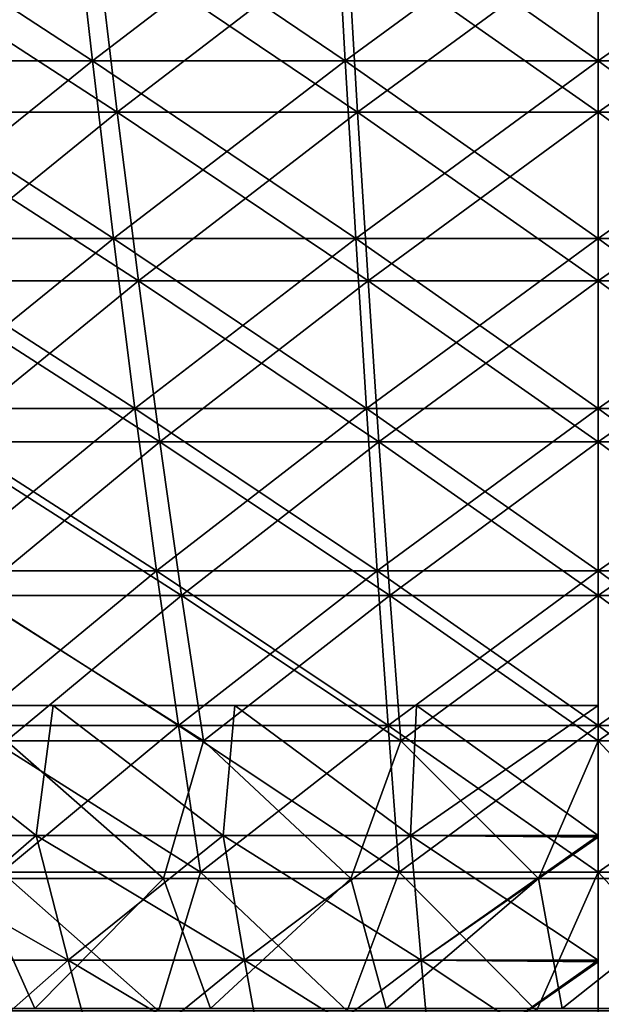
# Model space of a CAD drawing. Header units: millimetres. Extents: x -250 to 250, y -45 to 4150.
# Tile 410 of 656: x -8 to 0, y 3916 to 3930. Entities that reach past the tile are written whole.
import ezdxf

# ---------------------------------------------------------------- set-up
doc = ezdxf.new("R2010")
doc.units = ezdxf.units.MM
doc.header["$LTSCALE"] = 81.481481
for name, color, linetype in [('19', 7, 'CONTINUOUS'), ('20', 7, 'CONTINUOUS'), ('21', 7, 'CONTINUOUS'), ('22', 7, 'CONTINUOUS'), ('27', 7, 'CONTINUOUS')]:
    doc.layers.add(name, color=color, linetype=linetype)

msp = doc.modelspace()

# ---------------------------------------------------------------- linework, layer by layer
at = {"layer": '19', "color": 7, "linetype": 'CONTINUOUS'}
for points in [[(-7.52, 3931.872, -121.916), (-10.823, 3929.227, -116.799), (-11.27, 3931.872, -121.626), (-7.52, 3931.872, -121.916)], [(-7.221, 3929.227, -117.077), (-10.823, 3929.227, -116.799), (-7.52, 3931.872, -121.916), (-7.221, 3929.227, -117.077)], [(-3.762, 3931.872, -122.089), (-7.221, 3929.227, -117.077), (-7.52, 3931.872, -121.916), (-3.762, 3931.872, -122.089)], [(-3.612, 3929.227, -117.244), (-7.221, 3929.227, -117.077), (-3.762, 3931.872, -122.089), (-3.612, 3929.227, -117.244)], [(0, 3931.872, -122.147), (-3.612, 3929.227, -117.244), (-3.762, 3931.872, -122.089), (0, 3931.872, -122.147)], [(0, 3929.227, -117.299), (-3.612, 3929.227, -117.244), (0, 3931.872, -122.147), (0, 3929.227, -117.299)], [(3.612, 3929.227, -117.244), (0, 3929.227, -117.299), (3.762, 3931.872, -122.089), (3.612, 3929.227, -117.244)], [(3.762, 3931.872, -122.089), (0, 3929.227, -117.299), (0, 3931.872, -122.147), (3.762, 3931.872, -122.089)], [(-7.221, 3929.227, -117.077), (-10.37, 3926.69, -111.915), (-10.823, 3929.227, -116.799), (-7.221, 3929.227, -117.077)], [(-6.919, 3926.69, -112.181), (-10.37, 3926.69, -111.915), (-7.221, 3929.227, -117.077), (-6.919, 3926.69, -112.181)], [(-3.612, 3929.227, -117.244), (-6.919, 3926.69, -112.181), (-7.221, 3929.227, -117.077), (-3.612, 3929.227, -117.244)], [(-3.461, 3926.69, -112.341), (-6.919, 3926.69, -112.181), (-3.612, 3929.227, -117.244), (-3.461, 3926.69, -112.341)], [(0, 3929.227, -117.299), (-3.461, 3926.69, -112.341), (-3.612, 3929.227, -117.244), (0, 3929.227, -117.299)], [(0, 3926.69, -112.394), (-3.461, 3926.69, -112.341), (0, 3929.227, -117.299), (0, 3926.69, -112.394)], [(3.461, 3926.69, -112.341), (0, 3926.69, -112.394), (3.612, 3929.227, -117.244), (3.461, 3926.69, -112.341)], [(3.612, 3929.227, -117.244), (0, 3926.69, -112.394), (0, 3929.227, -117.299), (3.612, 3929.227, -117.244)], [(-6.919, 3926.69, -112.181), (-9.913, 3924.261, -106.976), (-10.37, 3926.69, -111.915), (-6.919, 3926.69, -112.181)], [(-6.614, 3924.261, -107.23), (-9.913, 3924.261, -106.976), (-6.919, 3926.69, -112.181), (-6.614, 3924.261, -107.23)], [(-3.461, 3926.69, -112.341), (-6.614, 3924.261, -107.23), (-6.919, 3926.69, -112.181), (-3.461, 3926.69, -112.341)], [(-3.308, 3924.261, -107.383), (-6.614, 3924.261, -107.23), (-3.461, 3926.69, -112.341), (-3.308, 3924.261, -107.383)], [(0, 3926.69, -112.394), (-3.308, 3924.261, -107.383), (-3.461, 3926.69, -112.341), (0, 3926.69, -112.394)], [(0, 3924.261, -107.434), (-3.308, 3924.261, -107.383), (0, 3926.69, -112.394), (0, 3924.261, -107.434)], [(3.308, 3924.261, -107.383), (0, 3924.261, -107.434), (3.461, 3926.69, -112.341), (3.308, 3924.261, -107.383)], [(3.461, 3926.69, -112.341), (0, 3924.261, -107.434), (0, 3926.69, -112.394), (3.461, 3926.69, -112.341)], [(-6.614, 3924.261, -107.23), (-9.45, 3921.943, -101.985), (-9.913, 3924.261, -106.976), (-6.614, 3924.261, -107.23)], [(-6.305, 3921.943, -102.227), (-9.45, 3921.943, -101.985), (-6.614, 3924.261, -107.23), (-6.305, 3921.943, -102.227)], [(-3.308, 3924.261, -107.383), (-6.305, 3921.943, -102.227), (-6.614, 3924.261, -107.23), (-3.308, 3924.261, -107.383)], [(-3.154, 3921.943, -102.373), (-6.305, 3921.943, -102.227), (-3.308, 3924.261, -107.383), (-3.154, 3921.943, -102.373)], [(0, 3924.261, -107.434), (-3.154, 3921.943, -102.373), (-3.308, 3924.261, -107.383), (0, 3924.261, -107.434)], [(0, 3921.943, -102.422), (-3.154, 3921.943, -102.373), (0, 3924.261, -107.434), (0, 3921.943, -102.422)], [(3.154, 3921.943, -102.373), (0, 3921.943, -102.422), (3.308, 3924.261, -107.383), (3.154, 3921.943, -102.373)], [(3.308, 3924.261, -107.383), (0, 3921.943, -102.422), (0, 3924.261, -107.434), (3.308, 3924.261, -107.383)], [(-6.305, 3921.943, -102.227), (-8.983, 3919.737, -96.944), (-9.45, 3921.943, -101.985), (-6.305, 3921.943, -102.227)], [(-5.994, 3919.737, -97.174), (-8.983, 3919.737, -96.944), (-6.305, 3921.943, -102.227), (-5.994, 3919.737, -97.174)], [(-3.154, 3921.943, -102.373), (-5.994, 3919.737, -97.174), (-6.305, 3921.943, -102.227), (-3.154, 3921.943, -102.373)], [(-2.998, 3919.737, -97.313), (-5.994, 3919.737, -97.174), (-3.154, 3921.943, -102.373), (-2.998, 3919.737, -97.313)], [(0, 3921.943, -102.422), (-2.998, 3919.737, -97.313), (-3.154, 3921.943, -102.373), (0, 3921.943, -102.422)], [(0, 3919.737, -97.359), (-2.998, 3919.737, -97.313), (0, 3921.943, -102.422), (0, 3919.737, -97.359)], [(2.998, 3919.737, -97.313), (0, 3919.737, -97.359), (3.154, 3921.943, -102.373), (2.998, 3919.737, -97.313)], [(3.154, 3921.943, -102.373), (0, 3919.737, -97.359), (0, 3921.943, -102.422), (3.154, 3921.943, -102.373)], [(-5.994, 3919.737, -97.174), (-8.512, 3917.642, -91.856), (-8.983, 3919.737, -96.944), (-5.994, 3919.737, -97.174)], [(-5.679, 3917.642, -92.074), (-8.512, 3917.642, -91.856), (-5.994, 3919.737, -97.174), (-5.679, 3917.642, -92.074)], [(-2.998, 3919.737, -97.313), (-5.679, 3917.642, -92.074), (-5.994, 3919.737, -97.174), (-2.998, 3919.737, -97.313)], [(-2.841, 3917.642, -92.205), (-5.679, 3917.642, -92.074), (-2.998, 3919.737, -97.313), (-2.841, 3917.642, -92.205)], [(0, 3919.737, -97.359), (-2.841, 3917.642, -92.205), (-2.998, 3919.737, -97.313), (0, 3919.737, -97.359)], [(0, 3917.642, -92.249), (-2.841, 3917.642, -92.205), (0, 3919.737, -97.359), (0, 3917.642, -92.249)], [(2.841, 3917.642, -92.205), (0, 3917.642, -92.249), (2.998, 3919.737, -97.313), (2.841, 3917.642, -92.205)], [(2.998, 3919.737, -97.313), (0, 3917.642, -92.249), (0, 3919.737, -97.359), (2.998, 3919.737, -97.313)], [(-6.277, 3915.661, -86.868), (-8.966, 3915.661, -86.631), (-8.512, 3917.642, -91.856), (-6.277, 3915.661, -86.868)], [(-5.679, 3917.642, -92.074), (-6.277, 3915.661, -86.868), (-8.512, 3917.642, -91.856), (-5.679, 3917.642, -92.074)], [(-3.582, 3915.661, -87.02), (-6.277, 3915.661, -86.868), (-5.679, 3917.642, -92.074), (-3.582, 3915.661, -87.02)], [(-2.841, 3917.642, -92.205), (-3.582, 3915.661, -87.02), (-5.679, 3917.642, -92.074), (-2.841, 3917.642, -92.205)], [(-0.883, 3915.661, -87.09), (-3.582, 3915.661, -87.02), (-2.841, 3917.642, -92.205), (-0.883, 3915.661, -87.09)], [(0, 3917.642, -92.249), (-0.883, 3915.661, -87.09), (-2.841, 3917.642, -92.205), (0, 3917.642, -92.249)], [(1.817, 3915.661, -87.075), (-0.883, 3915.661, -87.09), (0, 3917.642, -92.249), (1.817, 3915.661, -87.075)], [(2.841, 3917.642, -92.205), (1.817, 3915.661, -87.075), (0, 3917.642, -92.249), (2.841, 3917.642, -92.205)]]:
    msp.add_3dface(points, dxfattribs=at)
at = {"layer": '20', "color": 7, "linetype": 'CONTINUOUS'}
for points in [[(-10.823, 3929.227, 116.799), (-7.221, 3929.227, 117.077), (-11.27, 3931.872, 121.626), (-10.823, 3929.227, 116.799)], [(-11.27, 3931.872, 121.626), (-7.221, 3929.227, 117.077), (-7.52, 3931.872, 121.916), (-11.27, 3931.872, 121.626)], [(-7.221, 3929.227, 117.077), (-3.612, 3929.227, 117.244), (-7.52, 3931.872, 121.916), (-7.221, 3929.227, 117.077)], [(-7.52, 3931.872, 121.916), (-3.612, 3929.227, 117.244), (-3.762, 3931.872, 122.089), (-7.52, 3931.872, 121.916)], [(-3.612, 3929.227, 117.244), (0, 3929.227, 117.299), (-3.762, 3931.872, 122.089), (-3.612, 3929.227, 117.244)], [(-3.762, 3931.872, 122.089), (0, 3929.227, 117.299), (0, 3931.872, 122.147), (-3.762, 3931.872, 122.089)], [(0, 3929.227, 117.299), (3.612, 3929.227, 117.244), (0, 3931.872, 122.147), (0, 3929.227, 117.299)], [(0, 3931.872, 122.147), (3.612, 3929.227, 117.244), (3.762, 3931.872, 122.089), (0, 3931.872, 122.147)], [(-10.37, 3926.69, 111.915), (-6.919, 3926.69, 112.181), (-10.823, 3929.227, 116.799), (-10.37, 3926.69, 111.915)], [(-10.823, 3929.227, 116.799), (-6.919, 3926.69, 112.181), (-7.221, 3929.227, 117.077), (-10.823, 3929.227, 116.799)], [(-6.919, 3926.69, 112.181), (-3.461, 3926.69, 112.341), (-7.221, 3929.227, 117.077), (-6.919, 3926.69, 112.181)], [(-7.221, 3929.227, 117.077), (-3.461, 3926.69, 112.341), (-3.612, 3929.227, 117.244), (-7.221, 3929.227, 117.077)], [(-3.461, 3926.69, 112.341), (0, 3926.69, 112.394), (-3.612, 3929.227, 117.244), (-3.461, 3926.69, 112.341)], [(-3.612, 3929.227, 117.244), (0, 3926.69, 112.394), (0, 3929.227, 117.299), (-3.612, 3929.227, 117.244)], [(0, 3926.69, 112.394), (3.461, 3926.69, 112.341), (0, 3929.227, 117.299), (0, 3926.69, 112.394)], [(0, 3929.227, 117.299), (3.461, 3926.69, 112.341), (3.612, 3929.227, 117.244), (0, 3929.227, 117.299)], [(-9.913, 3924.261, 106.976), (-6.614, 3924.261, 107.23), (-10.37, 3926.69, 111.915), (-9.913, 3924.261, 106.976)], [(-10.37, 3926.69, 111.915), (-6.614, 3924.261, 107.23), (-6.919, 3926.69, 112.181), (-10.37, 3926.69, 111.915)], [(-6.614, 3924.261, 107.23), (-3.308, 3924.261, 107.383), (-6.919, 3926.69, 112.181), (-6.614, 3924.261, 107.23)], [(-6.919, 3926.69, 112.181), (-3.308, 3924.261, 107.383), (-3.461, 3926.69, 112.341), (-6.919, 3926.69, 112.181)], [(-3.308, 3924.261, 107.383), (0, 3924.261, 107.434), (-3.461, 3926.69, 112.341), (-3.308, 3924.261, 107.383)], [(-3.461, 3926.69, 112.341), (0, 3924.261, 107.434), (0, 3926.69, 112.394), (-3.461, 3926.69, 112.341)], [(0, 3924.261, 107.434), (3.308, 3924.261, 107.383), (0, 3926.69, 112.394), (0, 3924.261, 107.434)], [(0, 3926.69, 112.394), (3.308, 3924.261, 107.383), (3.461, 3926.69, 112.341), (0, 3926.69, 112.394)], [(-9.45, 3921.943, 101.985), (-6.305, 3921.943, 102.227), (-9.913, 3924.261, 106.976), (-9.45, 3921.943, 101.985)], [(-9.913, 3924.261, 106.976), (-6.305, 3921.943, 102.227), (-6.614, 3924.261, 107.23), (-9.913, 3924.261, 106.976)], [(-6.305, 3921.943, 102.227), (-3.154, 3921.943, 102.373), (-6.614, 3924.261, 107.23), (-6.305, 3921.943, 102.227)], [(-6.614, 3924.261, 107.23), (-3.154, 3921.943, 102.373), (-3.308, 3924.261, 107.383), (-6.614, 3924.261, 107.23)], [(-3.154, 3921.943, 102.373), (0, 3921.943, 102.422), (-3.308, 3924.261, 107.383), (-3.154, 3921.943, 102.373)], [(-3.308, 3924.261, 107.383), (0, 3921.943, 102.422), (0, 3924.261, 107.434), (-3.308, 3924.261, 107.383)], [(0, 3921.943, 102.422), (3.154, 3921.943, 102.373), (0, 3924.261, 107.434), (0, 3921.943, 102.422)], [(0, 3924.261, 107.434), (3.154, 3921.943, 102.373), (3.308, 3924.261, 107.383), (0, 3924.261, 107.434)], [(-8.983, 3919.737, 96.944), (-5.994, 3919.737, 97.174), (-9.45, 3921.943, 101.985), (-8.983, 3919.737, 96.944)], [(-9.45, 3921.943, 101.985), (-5.994, 3919.737, 97.174), (-6.305, 3921.943, 102.227), (-9.45, 3921.943, 101.985)], [(-5.994, 3919.737, 97.174), (-2.998, 3919.737, 97.313), (-6.305, 3921.943, 102.227), (-5.994, 3919.737, 97.174)], [(-6.305, 3921.943, 102.227), (-2.998, 3919.737, 97.313), (-3.154, 3921.943, 102.373), (-6.305, 3921.943, 102.227)], [(-2.998, 3919.737, 97.313), (0, 3919.737, 97.359), (-3.154, 3921.943, 102.373), (-2.998, 3919.737, 97.313)], [(-3.154, 3921.943, 102.373), (0, 3919.737, 97.359), (0, 3921.943, 102.422), (-3.154, 3921.943, 102.373)], [(0, 3919.737, 97.359), (2.998, 3919.737, 97.313), (0, 3921.943, 102.422), (0, 3919.737, 97.359)], [(0, 3921.943, 102.422), (2.998, 3919.737, 97.313), (3.154, 3921.943, 102.373), (0, 3921.943, 102.422)], [(-8.512, 3917.642, 91.856), (-5.679, 3917.642, 92.074), (-8.983, 3919.737, 96.944), (-8.512, 3917.642, 91.856)], [(-8.983, 3919.737, 96.944), (-5.679, 3917.642, 92.074), (-5.994, 3919.737, 97.174), (-8.983, 3919.737, 96.944)], [(-5.679, 3917.642, 92.074), (-2.841, 3917.642, 92.205), (-5.994, 3919.737, 97.174), (-5.679, 3917.642, 92.074)], [(-5.994, 3919.737, 97.174), (-2.841, 3917.642, 92.205), (-2.998, 3919.737, 97.313), (-5.994, 3919.737, 97.174)], [(-2.841, 3917.642, 92.205), (0, 3917.642, 92.249), (-2.998, 3919.737, 97.313), (-2.841, 3917.642, 92.205)], [(-2.998, 3919.737, 97.313), (0, 3917.642, 92.249), (0, 3919.737, 97.359), (-2.998, 3919.737, 97.313)], [(0, 3917.642, 92.249), (2.841, 3917.642, 92.205), (0, 3919.737, 97.359), (0, 3917.642, 92.249)], [(0, 3919.737, 97.359), (2.841, 3917.642, 92.205), (2.998, 3919.737, 97.313), (0, 3919.737, 97.359)], [(-6.277, 3915.661, 86.868), (-8.512, 3917.642, 91.856), (-8.966, 3915.661, 86.631), (-6.277, 3915.661, 86.868)], [(-5.679, 3917.642, 92.074), (-8.512, 3917.642, 91.856), (-6.277, 3915.661, 86.868), (-5.679, 3917.642, 92.074)], [(-3.582, 3915.661, 87.02), (-5.679, 3917.642, 92.074), (-6.277, 3915.661, 86.868), (-3.582, 3915.661, 87.02)], [(-2.841, 3917.642, 92.205), (-5.679, 3917.642, 92.074), (-3.582, 3915.661, 87.02), (-2.841, 3917.642, 92.205)], [(-0.883, 3915.661, 87.09), (-2.841, 3917.642, 92.205), (-3.582, 3915.661, 87.02), (-0.883, 3915.661, 87.09)], [(0, 3917.642, 92.249), (-2.841, 3917.642, 92.205), (-0.883, 3915.661, 87.09), (0, 3917.642, 92.249)], [(1.817, 3915.661, 87.075), (0, 3917.642, 92.249), (-0.883, 3915.661, 87.09), (1.817, 3915.661, 87.075)], [(2.841, 3917.642, 92.205), (0, 3917.642, 92.249), (1.817, 3915.661, 87.075), (2.841, 3917.642, 92.205)]]:
    msp.add_3dface(points, dxfattribs=at)
at = {"layer": '21', "color": 7, "linetype": 'CONTINUOUS'}
for points in [[(-7.165, 3931.01, 116.172), (-10.291, 3928.493, 111.052), (-10.739, 3931.01, 115.897), (-7.165, 3931.01, 116.172)], [(-6.866, 3928.493, 111.317), (-10.291, 3928.493, 111.052), (-7.165, 3931.01, 116.172), (-6.866, 3928.493, 111.317)], [(-3.584, 3931.01, 116.338), (-6.866, 3928.493, 111.317), (-7.165, 3931.01, 116.172), (-3.584, 3931.01, 116.338)], [(-3.435, 3928.493, 111.475), (-6.866, 3928.493, 111.317), (-3.584, 3931.01, 116.338), (-3.435, 3928.493, 111.475)], [(0, 3931.01, 116.393), (-3.435, 3928.493, 111.475), (-3.584, 3931.01, 116.338), (0, 3931.01, 116.393)], [(0, 3928.493, 111.528), (-3.435, 3928.493, 111.475), (0, 3931.01, 116.393), (0, 3928.493, 111.528)], [(3.435, 3928.493, 111.475), (0, 3928.493, 111.528), (3.584, 3931.01, 116.338), (3.435, 3928.493, 111.475)], [(3.584, 3931.01, 116.338), (0, 3928.493, 111.528), (0, 3931.01, 116.393), (3.584, 3931.01, 116.338)], [(-6.866, 3928.493, 111.317), (-9.837, 3926.084, 106.154), (-10.291, 3928.493, 111.052), (-6.866, 3928.493, 111.317)], [(-6.563, 3926.084, 106.407), (-9.837, 3926.084, 106.154), (-6.866, 3928.493, 111.317), (-6.563, 3926.084, 106.407)], [(-3.435, 3928.493, 111.475), (-6.563, 3926.084, 106.407), (-6.866, 3928.493, 111.317), (-3.435, 3928.493, 111.475)], [(-3.283, 3926.084, 106.558), (-6.563, 3926.084, 106.407), (-3.435, 3928.493, 111.475), (-3.283, 3926.084, 106.558)], [(0, 3928.493, 111.528), (-3.283, 3926.084, 106.558), (-3.435, 3928.493, 111.475), (0, 3928.493, 111.528)], [(0, 3926.084, 106.609), (-3.283, 3926.084, 106.558), (0, 3928.493, 111.528), (0, 3926.084, 106.609)], [(3.283, 3926.084, 106.558), (0, 3926.084, 106.609), (3.435, 3928.493, 111.475), (3.283, 3926.084, 106.558)], [(3.435, 3928.493, 111.475), (0, 3926.084, 106.609), (0, 3928.493, 111.528), (3.435, 3928.493, 111.475)], [(-6.563, 3926.084, 106.407), (-9.378, 3923.784, 101.204), (-9.837, 3926.084, 106.154), (-6.563, 3926.084, 106.407)], [(-6.257, 3923.784, 101.445), (-9.378, 3923.784, 101.204), (-6.563, 3926.084, 106.407), (-6.257, 3923.784, 101.445)], [(-3.283, 3926.084, 106.558), (-6.257, 3923.784, 101.445), (-6.563, 3926.084, 106.407), (-3.283, 3926.084, 106.558)], [(-3.13, 3923.784, 101.589), (-6.257, 3923.784, 101.445), (-3.283, 3926.084, 106.558), (-3.13, 3923.784, 101.589)], [(0, 3926.084, 106.609), (-3.13, 3923.784, 101.589), (-3.283, 3926.084, 106.558), (0, 3926.084, 106.609)], [(0, 3923.784, 101.637), (-3.13, 3923.784, 101.589), (0, 3926.084, 106.609), (0, 3923.784, 101.637)], [(3.13, 3923.784, 101.589), (0, 3923.784, 101.637), (3.283, 3926.084, 106.558), (3.13, 3923.784, 101.589)], [(3.283, 3926.084, 106.558), (0, 3923.784, 101.637), (0, 3926.084, 106.609), (3.283, 3926.084, 106.558)], [(-6.257, 3923.784, 101.445), (-8.915, 3921.594, 96.204), (-9.378, 3923.784, 101.204), (-6.257, 3923.784, 101.445)], [(-5.948, 3921.594, 96.433), (-8.915, 3921.594, 96.204), (-6.257, 3923.784, 101.445), (-5.948, 3921.594, 96.433)], [(-3.13, 3923.784, 101.589), (-5.948, 3921.594, 96.433), (-6.257, 3923.784, 101.445), (-3.13, 3923.784, 101.589)], [(-2.975, 3921.594, 96.571), (-5.948, 3921.594, 96.433), (-3.13, 3923.784, 101.589), (-2.975, 3921.594, 96.571)], [(0, 3923.784, 101.637), (-2.975, 3921.594, 96.571), (-3.13, 3923.784, 101.589), (0, 3923.784, 101.637)], [(0, 3921.594, 96.617), (-2.975, 3921.594, 96.571), (0, 3923.784, 101.637), (0, 3921.594, 96.617)], [(2.975, 3921.594, 96.571), (0, 3921.594, 96.617), (3.13, 3923.784, 101.589), (2.975, 3921.594, 96.571)], [(3.13, 3923.784, 101.589), (0, 3921.594, 96.617), (0, 3923.784, 101.637), (3.13, 3923.784, 101.589)], [(-5.948, 3921.594, 96.433), (-8.447, 3919.516, 91.158), (-8.915, 3921.594, 96.204), (-5.948, 3921.594, 96.433)], [(-5.636, 3919.516, 91.375), (-8.447, 3919.516, 91.158), (-5.948, 3921.594, 96.433), (-5.636, 3919.516, 91.375)], [(-2.975, 3921.594, 96.571), (-5.636, 3919.516, 91.375), (-5.948, 3921.594, 96.433), (-2.975, 3921.594, 96.571)], [(-2.819, 3919.516, 91.505), (-5.636, 3919.516, 91.375), (-2.975, 3921.594, 96.571), (-2.819, 3919.516, 91.505)], [(0, 3921.594, 96.617), (-2.819, 3919.516, 91.505), (-2.975, 3921.594, 96.571), (0, 3921.594, 96.617)], [(0, 3919.516, 91.548), (-2.819, 3919.516, 91.505), (0, 3921.594, 96.617), (0, 3919.516, 91.548)], [(2.819, 3919.516, 91.505), (0, 3919.516, 91.548), (2.975, 3921.594, 96.571), (2.819, 3919.516, 91.505)], [(2.975, 3921.594, 96.571), (0, 3919.516, 91.548), (0, 3921.594, 96.617), (2.975, 3921.594, 96.571)], [(-6.207, 3917.55, 86.213), (-8.876, 3917.55, 85.979), (-8.447, 3919.516, 91.158), (-6.207, 3917.55, 86.213)], [(-5.636, 3919.516, 91.375), (-6.207, 3917.55, 86.213), (-8.447, 3919.516, 91.158), (-5.636, 3919.516, 91.375)], [(-3.533, 3917.55, 86.363), (-6.207, 3917.55, 86.213), (-5.636, 3919.516, 91.375), (-3.533, 3917.55, 86.363)], [(-2.819, 3919.516, 91.505), (-3.533, 3917.55, 86.363), (-5.636, 3919.516, 91.375), (-2.819, 3919.516, 91.505)], [(-0.855, 3917.55, 86.431), (-3.533, 3917.55, 86.363), (-2.819, 3919.516, 91.505), (-0.855, 3917.55, 86.431)], [(0, 3919.516, 91.548), (-0.855, 3917.55, 86.431), (-2.819, 3919.516, 91.505), (0, 3919.516, 91.548)], [(1.824, 3917.55, 86.416), (-0.855, 3917.55, 86.431), (0, 3919.516, 91.548), (1.824, 3917.55, 86.416)], [(2.819, 3919.516, 91.505), (1.824, 3917.55, 86.416), (0, 3919.516, 91.548), (2.819, 3919.516, 91.505)], [(-8.042, 3915.698, 80.882), (-10.539, 3915.698, 80.595), (-8.876, 3917.55, 85.979), (-8.042, 3915.698, 80.882)], [(-6.207, 3917.55, 86.213), (-8.042, 3915.698, 80.882), (-8.876, 3917.55, 85.979), (-6.207, 3917.55, 86.213)], [(-5.537, 3915.698, 81.092), (-8.042, 3915.698, 80.882), (-6.207, 3917.55, 86.213), (-5.537, 3915.698, 81.092)], [(-3.533, 3917.55, 86.363), (-5.537, 3915.698, 81.092), (-6.207, 3917.55, 86.213), (-3.533, 3917.55, 86.363)], [(-3.027, 3915.698, 81.224), (-5.537, 3915.698, 81.092), (-3.533, 3917.55, 86.363), (-3.027, 3915.698, 81.224)], [(-0.855, 3917.55, 86.431), (-3.027, 3915.698, 81.224), (-3.533, 3917.55, 86.363), (-0.855, 3917.55, 86.431)], [(-0.514, 3915.698, 81.279), (-3.027, 3915.698, 81.224), (-0.855, 3917.55, 86.431), (-0.514, 3915.698, 81.279)], [(1.824, 3917.55, 86.416), (-0.514, 3915.698, 81.279), (-0.855, 3917.55, 86.431), (1.824, 3917.55, 86.416)], [(1.999, 3915.698, 81.256), (-0.514, 3915.698, 81.279), (1.824, 3917.55, 86.416), (1.999, 3915.698, 81.256)]]:
    msp.add_3dface(points, dxfattribs=at)
at = {"layer": '22', "color": 7, "linetype": 'CONTINUOUS'}
for points in [[(-10.291, 3928.493, -111.052), (-6.866, 3928.493, -111.317), (-10.739, 3931.01, -115.897), (-10.291, 3928.493, -111.052)], [(-10.739, 3931.01, -115.897), (-6.866, 3928.493, -111.317), (-7.165, 3931.01, -116.172), (-10.739, 3931.01, -115.897)], [(-6.866, 3928.493, -111.317), (-3.435, 3928.493, -111.475), (-7.165, 3931.01, -116.172), (-6.866, 3928.493, -111.317)], [(-7.165, 3931.01, -116.172), (-3.435, 3928.493, -111.475), (-3.584, 3931.01, -116.338), (-7.165, 3931.01, -116.172)], [(-3.435, 3928.493, -111.475), (0, 3928.493, -111.528), (-3.584, 3931.01, -116.338), (-3.435, 3928.493, -111.475)], [(-3.584, 3931.01, -116.338), (0, 3928.493, -111.528), (0, 3931.01, -116.393), (-3.584, 3931.01, -116.338)], [(0, 3928.493, -111.528), (3.435, 3928.493, -111.475), (0, 3931.01, -116.393), (0, 3928.493, -111.528)], [(0, 3931.01, -116.393), (3.435, 3928.493, -111.475), (3.584, 3931.01, -116.338), (0, 3931.01, -116.393)], [(-9.837, 3926.084, -106.154), (-6.563, 3926.084, -106.407), (-10.291, 3928.493, -111.052), (-9.837, 3926.084, -106.154)], [(-10.291, 3928.493, -111.052), (-6.563, 3926.084, -106.407), (-6.866, 3928.493, -111.317), (-10.291, 3928.493, -111.052)], [(-6.563, 3926.084, -106.407), (-3.283, 3926.084, -106.558), (-6.866, 3928.493, -111.317), (-6.563, 3926.084, -106.407)], [(-6.866, 3928.493, -111.317), (-3.283, 3926.084, -106.558), (-3.435, 3928.493, -111.475), (-6.866, 3928.493, -111.317)], [(-3.283, 3926.084, -106.558), (0, 3926.084, -106.609), (-3.435, 3928.493, -111.475), (-3.283, 3926.084, -106.558)], [(-3.435, 3928.493, -111.475), (0, 3926.084, -106.609), (0, 3928.493, -111.528), (-3.435, 3928.493, -111.475)], [(0, 3926.084, -106.609), (3.283, 3926.084, -106.558), (0, 3928.493, -111.528), (0, 3926.084, -106.609)], [(0, 3928.493, -111.528), (3.283, 3926.084, -106.558), (3.435, 3928.493, -111.475), (0, 3928.493, -111.528)], [(-9.378, 3923.784, -101.204), (-6.257, 3923.784, -101.445), (-9.837, 3926.084, -106.154), (-9.378, 3923.784, -101.204)], [(-9.837, 3926.084, -106.154), (-6.257, 3923.784, -101.445), (-6.563, 3926.084, -106.407), (-9.837, 3926.084, -106.154)], [(-6.257, 3923.784, -101.445), (-3.13, 3923.784, -101.589), (-6.563, 3926.084, -106.407), (-6.257, 3923.784, -101.445)], [(-6.563, 3926.084, -106.407), (-3.13, 3923.784, -101.589), (-3.283, 3926.084, -106.558), (-6.563, 3926.084, -106.407)], [(-3.13, 3923.784, -101.589), (0, 3923.784, -101.637), (-3.283, 3926.084, -106.558), (-3.13, 3923.784, -101.589)], [(-3.283, 3926.084, -106.558), (0, 3923.784, -101.637), (0, 3926.084, -106.609), (-3.283, 3926.084, -106.558)], [(0, 3923.784, -101.637), (3.13, 3923.784, -101.589), (0, 3926.084, -106.609), (0, 3923.784, -101.637)], [(0, 3926.084, -106.609), (3.13, 3923.784, -101.589), (3.283, 3926.084, -106.558), (0, 3926.084, -106.609)], [(-8.915, 3921.594, -96.204), (-5.948, 3921.594, -96.433), (-9.378, 3923.784, -101.204), (-8.915, 3921.594, -96.204)], [(-9.378, 3923.784, -101.204), (-5.948, 3921.594, -96.433), (-6.257, 3923.784, -101.445), (-9.378, 3923.784, -101.204)], [(-5.948, 3921.594, -96.433), (-2.975, 3921.594, -96.571), (-6.257, 3923.784, -101.445), (-5.948, 3921.594, -96.433)], [(-6.257, 3923.784, -101.445), (-2.975, 3921.594, -96.571), (-3.13, 3923.784, -101.589), (-6.257, 3923.784, -101.445)], [(-2.975, 3921.594, -96.571), (0, 3921.594, -96.617), (-3.13, 3923.784, -101.589), (-2.975, 3921.594, -96.571)], [(-3.13, 3923.784, -101.589), (0, 3921.594, -96.617), (0, 3923.784, -101.637), (-3.13, 3923.784, -101.589)], [(0, 3921.594, -96.617), (2.975, 3921.594, -96.571), (0, 3923.784, -101.637), (0, 3921.594, -96.617)], [(0, 3923.784, -101.637), (2.975, 3921.594, -96.571), (3.13, 3923.784, -101.589), (0, 3923.784, -101.637)], [(-8.447, 3919.516, -91.158), (-5.636, 3919.516, -91.375), (-8.915, 3921.594, -96.204), (-8.447, 3919.516, -91.158)], [(-8.915, 3921.594, -96.204), (-5.636, 3919.516, -91.375), (-5.948, 3921.594, -96.433), (-8.915, 3921.594, -96.204)], [(-5.636, 3919.516, -91.375), (-2.819, 3919.516, -91.505), (-5.948, 3921.594, -96.433), (-5.636, 3919.516, -91.375)], [(-5.948, 3921.594, -96.433), (-2.819, 3919.516, -91.505), (-2.975, 3921.594, -96.571), (-5.948, 3921.594, -96.433)], [(-2.819, 3919.516, -91.505), (0, 3919.516, -91.548), (-2.975, 3921.594, -96.571), (-2.819, 3919.516, -91.505)], [(-2.975, 3921.594, -96.571), (0, 3919.516, -91.548), (0, 3921.594, -96.617), (-2.975, 3921.594, -96.571)], [(0, 3919.516, -91.548), (2.819, 3919.516, -91.505), (0, 3921.594, -96.617), (0, 3919.516, -91.548)], [(0, 3921.594, -96.617), (2.819, 3919.516, -91.505), (2.975, 3921.594, -96.571), (0, 3921.594, -96.617)], [(-6.207, 3917.55, -86.213), (-8.447, 3919.516, -91.158), (-8.876, 3917.55, -85.979), (-6.207, 3917.55, -86.213)], [(-5.636, 3919.516, -91.375), (-8.447, 3919.516, -91.158), (-6.207, 3917.55, -86.213), (-5.636, 3919.516, -91.375)], [(-3.533, 3917.55, -86.363), (-5.636, 3919.516, -91.375), (-6.207, 3917.55, -86.213), (-3.533, 3917.55, -86.363)], [(-2.819, 3919.516, -91.505), (-5.636, 3919.516, -91.375), (-3.533, 3917.55, -86.363), (-2.819, 3919.516, -91.505)], [(-0.855, 3917.55, -86.431), (-2.819, 3919.516, -91.505), (-3.533, 3917.55, -86.363), (-0.855, 3917.55, -86.431)], [(0, 3919.516, -91.548), (-2.819, 3919.516, -91.505), (-0.855, 3917.55, -86.431), (0, 3919.516, -91.548)], [(1.824, 3917.55, -86.416), (0, 3919.516, -91.548), (-0.855, 3917.55, -86.431), (1.824, 3917.55, -86.416)], [(2.819, 3919.516, -91.505), (0, 3919.516, -91.548), (1.824, 3917.55, -86.416), (2.819, 3919.516, -91.505)], [(-8.042, 3915.698, -80.882), (-8.876, 3917.55, -85.979), (-10.539, 3915.698, -80.595), (-8.042, 3915.698, -80.882)], [(-6.207, 3917.55, -86.213), (-8.876, 3917.55, -85.979), (-8.042, 3915.698, -80.882), (-6.207, 3917.55, -86.213)], [(-5.537, 3915.698, -81.092), (-6.207, 3917.55, -86.213), (-8.042, 3915.698, -80.882), (-5.537, 3915.698, -81.092)], [(-3.533, 3917.55, -86.363), (-6.207, 3917.55, -86.213), (-5.537, 3915.698, -81.092), (-3.533, 3917.55, -86.363)], [(-3.027, 3915.698, -81.224), (-3.533, 3917.55, -86.363), (-5.537, 3915.698, -81.092), (-3.027, 3915.698, -81.224)], [(-0.855, 3917.55, -86.431), (-3.533, 3917.55, -86.363), (-3.027, 3915.698, -81.224), (-0.855, 3917.55, -86.431)], [(-0.514, 3915.698, -81.279), (-0.855, 3917.55, -86.431), (-3.027, 3915.698, -81.224), (-0.514, 3915.698, -81.279)], [(1.824, 3917.55, -86.416), (-0.855, 3917.55, -86.431), (-0.514, 3915.698, -81.279), (1.824, 3917.55, -86.416)], [(1.999, 3915.698, -81.256), (1.824, 3917.55, -86.416), (-0.514, 3915.698, -81.279), (1.999, 3915.698, -81.256)]]:
    msp.add_3dface(points, dxfattribs=at)
at = {"layer": '27', "color": 7, "linetype": 'CONTINUOUS'}
for points in [[(-8.022, 3918.168, -86.575), (-10.685, 3918.168, -86.287), (-10.364, 3920.023, -91.154), (-8.022, 3918.168, -86.575)], [(-10.685, 3918.168, 86.287), (-8.022, 3918.168, 86.575), (-10.364, 3920.023, 91.154), (-10.685, 3918.168, 86.287)], [(-7.78, 3920.023, -91.411), (-8.022, 3918.168, -86.575), (-10.364, 3920.023, -91.154), (-7.78, 3920.023, -91.411)], [(-10.364, 3920.023, 91.154), (-8.022, 3918.168, 86.575), (-7.78, 3920.023, 91.411), (-10.364, 3920.023, 91.154)], [(-5.352, 3918.168, -86.781), (-8.022, 3918.168, -86.575), (-7.78, 3920.023, -91.411), (-5.352, 3918.168, -86.781)], [(-8.022, 3918.168, 86.575), (-5.352, 3918.168, 86.781), (-7.78, 3920.023, 91.411), (-8.022, 3918.168, 86.575)], [(-5.19, 3920.023, -91.594), (-5.352, 3918.168, -86.781), (-7.78, 3920.023, -91.411), (-5.19, 3920.023, -91.594)], [(-7.78, 3920.023, 91.411), (-5.352, 3918.168, 86.781), (-5.19, 3920.023, 91.594), (-7.78, 3920.023, 91.411)], [(-2.678, 3918.168, -86.905), (-5.352, 3918.168, -86.781), (-5.19, 3920.023, -91.594), (-2.678, 3918.168, -86.905)], [(-5.352, 3918.168, 86.781), (-2.678, 3918.168, 86.905), (-5.19, 3920.023, 91.594), (-5.352, 3918.168, 86.781)], [(-2.596, 3920.023, -91.704), (-2.678, 3918.168, -86.905), (-5.19, 3920.023, -91.594), (-2.596, 3920.023, -91.704)], [(-5.19, 3920.023, 91.594), (-2.678, 3918.168, 86.905), (-2.596, 3920.023, 91.704), (-5.19, 3920.023, 91.594)], [(0, 3918.168, -86.946), (-2.678, 3918.168, -86.905), (0, 3920.023, -91.741), (0, 3918.168, -86.946)], [(0, 3920.023, -91.741), (-2.678, 3918.168, -86.905), (-2.596, 3920.023, -91.704), (0, 3920.023, -91.741)], [(-2.678, 3918.168, 86.905), (0, 3918.168, 86.946), (-2.596, 3920.023, 91.704), (-2.678, 3918.168, 86.905)], [(0, 3918.168, 86.946), (0, 3920.023, 91.741), (-2.596, 3920.023, 91.704), (0, 3918.168, 86.946)], [(-8.022, 3918.168, -86.575), (-10.081, 3916.385, -81.414), (-10.685, 3918.168, -86.287), (-8.022, 3918.168, -86.575)], [(-10.081, 3916.385, 81.414), (-7.569, 3916.385, 81.685), (-10.685, 3918.168, 86.287), (-10.081, 3916.385, 81.414)], [(-10.685, 3918.168, 86.287), (-7.569, 3916.385, 81.685), (-8.022, 3918.168, 86.575), (-10.685, 3918.168, 86.287)], [(-7.569, 3916.385, -81.685), (-10.081, 3916.385, -81.414), (-8.022, 3918.168, -86.575), (-7.569, 3916.385, -81.685)], [(-5.352, 3918.168, -86.781), (-7.569, 3916.385, -81.685), (-8.022, 3918.168, -86.575), (-5.352, 3918.168, -86.781)], [(-7.569, 3916.385, 81.685), (-5.05, 3916.385, 81.88), (-8.022, 3918.168, 86.575), (-7.569, 3916.385, 81.685)], [(-8.022, 3918.168, 86.575), (-5.05, 3916.385, 81.88), (-5.352, 3918.168, 86.781), (-8.022, 3918.168, 86.575)], [(-5.05, 3916.385, -81.88), (-7.569, 3916.385, -81.685), (-5.352, 3918.168, -86.781), (-5.05, 3916.385, -81.88)], [(-2.678, 3918.168, -86.905), (-5.05, 3916.385, -81.88), (-5.352, 3918.168, -86.781), (-2.678, 3918.168, -86.905)], [(-5.05, 3916.385, 81.88), (-2.526, 3916.385, 81.996), (-5.352, 3918.168, 86.781), (-5.05, 3916.385, 81.88)], [(-5.352, 3918.168, 86.781), (-2.526, 3916.385, 81.996), (-2.678, 3918.168, 86.905), (-5.352, 3918.168, 86.781)], [(-2.526, 3916.385, -81.996), (-5.05, 3916.385, -81.88), (-2.678, 3918.168, -86.905), (-2.526, 3916.385, -81.996)], [(0, 3918.168, -86.946), (-2.526, 3916.385, -81.996), (-2.678, 3918.168, -86.905), (0, 3918.168, -86.946)], [(-2.526, 3916.385, 81.996), (0, 3916.385, 82.035), (-2.678, 3918.168, 86.905), (-2.526, 3916.385, 81.996)], [(0, 3916.385, 82.035), (0, 3918.14, 86.873), (-2.678, 3918.168, 86.905), (0, 3916.385, 82.035)], [(-2.678, 3918.168, 86.905), (0, 3918.14, 86.873), (0, 3918.168, 86.946), (-2.678, 3918.168, 86.905)], [(0, 3918.14, -86.873), (-2.526, 3916.385, -81.996), (0, 3918.168, -86.946), (0, 3918.14, -86.873)], [(0, 3916.385, -82.035), (-2.526, 3916.385, -81.996), (0, 3918.14, -86.873), (0, 3916.385, -82.035)], [(-7.569, 3916.385, -81.685), (-9.473, 3914.706, -76.504), (-10.081, 3916.385, -81.414), (-7.569, 3916.385, -81.685)], [(-9.473, 3914.706, 76.504), (-7.113, 3914.706, 76.759), (-10.081, 3916.385, 81.414), (-9.473, 3914.706, 76.504)], [(-10.081, 3916.385, 81.414), (-7.113, 3914.706, 76.759), (-7.569, 3916.385, 81.685), (-10.081, 3916.385, 81.414)], [(-7.113, 3914.706, -76.759), (-9.473, 3914.706, -76.504), (-7.569, 3916.385, -81.685), (-7.113, 3914.706, -76.759)], [(-5.05, 3916.385, -81.88), (-7.113, 3914.706, -76.759), (-7.569, 3916.385, -81.685), (-5.05, 3916.385, -81.88)], [(-7.113, 3914.706, 76.759), (-4.746, 3914.706, 76.942), (-7.569, 3916.385, 81.685), (-7.113, 3914.706, 76.759)], [(-7.569, 3916.385, 81.685), (-4.746, 3914.706, 76.942), (-5.05, 3916.385, 81.88), (-7.569, 3916.385, 81.685)], [(-4.746, 3914.706, -76.942), (-7.113, 3914.706, -76.759), (-5.05, 3916.385, -81.88), (-4.746, 3914.706, -76.942)], [(-2.526, 3916.385, -81.996), (-4.746, 3914.706, -76.942), (-5.05, 3916.385, -81.88), (-2.526, 3916.385, -81.996)], [(-4.746, 3914.706, 76.942), (-2.374, 3914.706, 77.051), (-5.05, 3916.385, 81.88), (-4.746, 3914.706, 76.942)], [(-5.05, 3916.385, 81.88), (-2.374, 3914.706, 77.051), (-2.526, 3916.385, 81.996), (-5.05, 3916.385, 81.88)], [(-2.374, 3914.706, -77.051), (-4.746, 3914.706, -76.942), (-2.526, 3916.385, -81.996), (-2.374, 3914.706, -77.051)], [(0, 3916.385, -82.035), (-2.374, 3914.706, -77.051), (-2.526, 3916.385, -81.996), (0, 3916.385, -82.035)], [(-2.374, 3914.706, 77.051), (0, 3914.706, 77.088), (-2.526, 3916.385, 81.996), (-2.374, 3914.706, 77.051)], [(0, 3914.706, 77.088), (0, 3916.361, 81.966), (-2.526, 3916.385, 81.996), (0, 3914.706, 77.088)], [(-2.526, 3916.385, 81.996), (0, 3916.361, 81.966), (0, 3916.385, 82.035), (-2.526, 3916.385, 81.996)], [(0, 3916.361, -81.966), (-2.374, 3914.706, -77.051), (0, 3916.385, -82.035), (0, 3916.361, -81.966)], [(0, 3914.706, -77.088), (-2.374, 3914.706, -77.051), (0, 3916.361, -81.966), (0, 3914.706, -77.088)]]:
    msp.add_3dface(points, dxfattribs=at)

doc.saveas('drawing.dxf')
